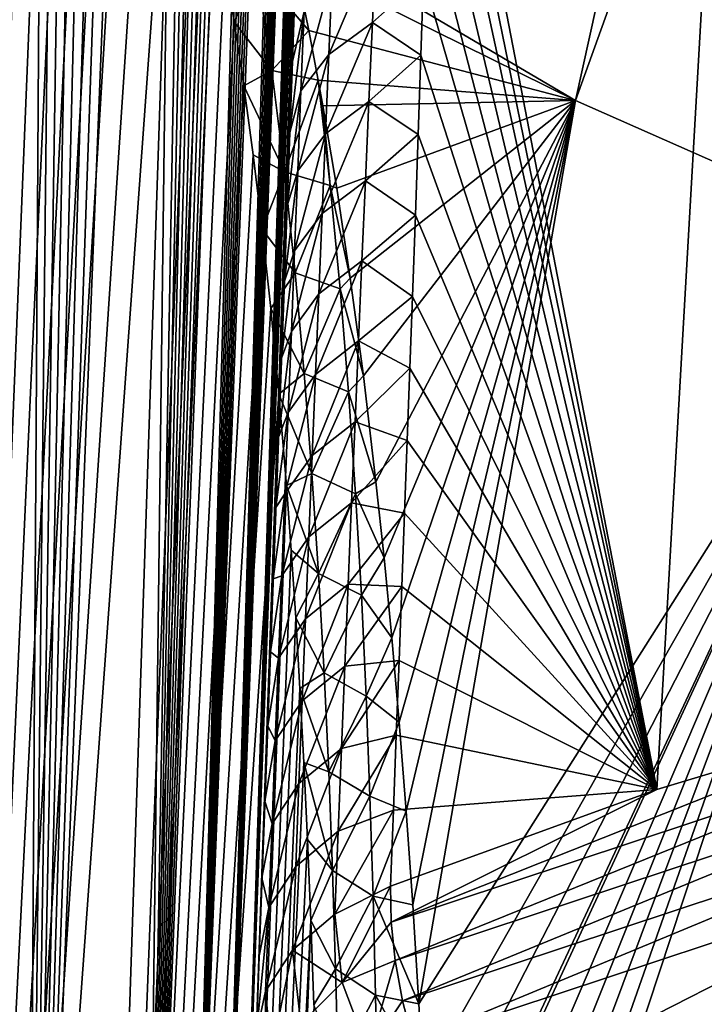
# Model space of a CAD drawing. Header units: metres. Extents: x -109 to 109, y -452 to 89.
# Tile 292 of 656: x -93.06 to -88.67, y -48.35 to -42.03. Entities that reach past the tile are written whole.
import ezdxf

# ---------------------------------------------------------------- set-up
doc = ezdxf.new("R2010")
doc.units = ezdxf.units.M
doc.layers.add('solid_K244270000C71_000', color=7, linetype='CONTINUOUS')

msp = doc.modelspace()

# ---------------------------------------------------------------- linework, layer by layer
at = {"layer": 'solid_K244270000C71_000'}
for points in [[(-93.016296, -54.149242, 52.726505), (-92.34124, -27.033058, 32.047913), (-92.470337, -27.049107, 31.720062)], [(-93.016296, -54.149242, 52.726505), (-92.209091, -27.053881, 32.431316), (-92.34124, -27.033058, 32.047913)], [(-93.016296, -54.149242, 52.726505), (-92.470337, -27.049107, 31.720062), (-92.596947, -27.095089, 31.437395)], [(-93.016296, -54.149242, 52.726505), (-92.074921, -27.120966, 32.879246), (-92.209091, -27.053881, 32.431316)], [(-93.016296, -54.149242, 52.726505), (-92.596947, -27.095089, 31.437395), (-92.722229, -27.166252, 31.190842)], [(-93.016296, -54.149242, 52.726505), (-91.940643, -27.244474, 33.399143), (-92.074921, -27.120966, 32.879246)], [(-93.016296, -54.149242, 52.726505), (-92.722229, -27.166252, 31.190842), (-92.847572, -27.260361, 30.973717)], [(-94.022644, -55.414265, 51.151218), (-92.847572, -27.260361, 30.973717), (-92.975075, -27.377211, 30.780127)], [(-94.022644, -55.414265, 51.151218), (-93.016296, -54.149242, 52.726505), (-92.847572, -27.260361, 30.973717)], [(-93.016296, -54.149242, 52.726505), (-92.255592, -52.589027, 54.250729), (-91.940643, -27.244474, 33.399143)], [(-92.255592, -52.589027, 54.250729), (-91.808617, -27.43486, 33.997486), (-91.940643, -27.244474, 33.399143)], [(-94.022644, -55.414265, 51.151218), (-92.975075, -27.377211, 30.780127), (-93.106697, -27.517937, 30.606272)], [(-92.255592, -52.589027, 54.250729), (-91.744164, -27.558313, 34.328033), (-91.808617, -27.43486, 33.997486)], [(-92.255592, -52.589027, 54.250729), (-91.68116, -27.703156, 34.681179), (-91.744164, -27.558313, 34.328033)], [(-92.255592, -52.589027, 54.250729), (-91.619843, -27.870539, 35.057732), (-91.68116, -27.703156, 34.681179)], [(-92.255592, -52.589027, 54.250729), (-91.560486, -28.061937, 35.458725), (-91.619843, -27.870539, 35.057732)], [(-92.255592, -52.589027, 54.250729), (-91.50341, -28.279846, 35.885788), (-91.560486, -28.061937, 35.458725)], [(-92.255592, -52.589027, 54.250729), (-91.448868, -28.525221, 36.339561), (-91.50341, -28.279846, 35.885788)], [(-92.255592, -52.589027, 54.250729), (-91.397202, -28.801134, 36.822067), (-91.448868, -28.525221, 36.339561)], [(-92.255592, -52.589027, 54.250729), (-91.348701, -29.10923, 37.334373), (-91.397202, -28.801134, 36.822067)], [(-92.255592, -52.589027, 54.250729), (-91.972298, -51.695972, 54.988464), (-91.348701, -29.10923, 37.334373)], [(-91.972298, -51.695972, 54.988464), (-91.318283, -29.333658, 37.693226), (-91.348701, -29.10923, 37.334373)], [(-91.972298, -51.695972, 54.988464), (-91.28949, -29.574102, 38.06641), (-91.318283, -29.333658, 37.693226)], [(-91.972298, -51.695972, 54.988464), (-91.262482, -29.832207, 38.454956), (-91.28949, -29.574102, 38.06641)], [(-91.972298, -51.695972, 54.988464), (-91.237274, -30.10738, 38.858494), (-91.262482, -29.832207, 38.454956)], [(-91.972298, -51.695972, 54.988464), (-91.214058, -30.402052, 39.278469), (-91.237274, -30.10738, 38.858494)], [(-91.972298, -51.695972, 54.988464), (-91.192871, -30.716169, 39.71487), (-91.214058, -30.402052, 39.278469)], [(-91.972298, -51.695972, 54.988464), (-91.173828, -31.05085, 40.168304), (-91.192871, -30.716169, 39.71487)], [(-91.972298, -51.695972, 54.988464), (-91.757278, -50.725655, 55.706074), (-91.173828, -31.05085, 40.168304)], [(-91.757278, -50.725655, 55.706074), (-91.157112, -31.408381, 40.640076), (-91.173828, -31.05085, 40.168304)], [(-91.757278, -50.725655, 55.706074), (-91.1427, -31.787931, 41.129711), (-91.157112, -31.408381, 40.640076)], [(-91.757278, -50.725655, 55.706074), (-91.133553, -32.089031, 41.509712), (-91.1427, -31.787931, 41.129711)], [(-91.757278, -50.725655, 55.706074), (-91.125877, -32.404896, 41.901028), (-91.133553, -32.089031, 41.509712)], [(-91.757278, -50.725655, 55.706074), (-91.119629, -32.734657, 42.303204), (-91.125877, -32.404896, 41.901028)], [(-91.757278, -50.725655, 55.706074), (-91.114937, -33.080162, 42.71714), (-91.119629, -32.734657, 42.303204)], [(-89.495613, -42.545258, 11.878278), (-91.339989, -41.459778, 13.406404), (-87.364227, -32.896179, 8.485634)], [(-89.495613, -42.545258, 11.878278), (-87.364227, -32.896179, 8.485634), (-86.218277, -33.441986, 7.706139)], [(-91.757278, -50.725655, 55.706074), (-91.111885, -33.442944, 43.143597), (-91.114937, -33.080162, 42.71714)], [(-91.757278, -50.725655, 55.706074), (-91.110397, -33.821564, 43.581886), (-91.111885, -33.442944, 43.143597)], [(-87.416069, -43.466724, 10.562288), (-89.495613, -42.545258, 11.878278), (-86.218277, -33.441986, 7.706139)], [(-91.757278, -50.725655, 55.706074), (-91.613785, -49.676086, 56.399841), (-91.110397, -33.821564, 43.581886)], [(-91.613785, -49.676086, 56.399841), (-91.110558, -34.21756, 44.0327), (-91.110397, -33.821564, 43.581886)], [(-91.613785, -49.676086, 56.399841), (-91.112518, -34.633293, 44.497105), (-91.110558, -34.21756, 44.0327)], [(-91.613785, -49.676086, 56.399841), (-91.115318, -34.979546, 44.878201), (-91.112518, -34.633293, 44.497105)], [(-91.613785, -49.676086, 56.399841), (-91.119217, -35.337719, 45.267681), (-91.115318, -34.979546, 44.878201)], [(-91.613785, -49.676086, 56.399841), (-91.124283, -35.709278, 45.666142), (-91.119217, -35.337719, 45.267681)], [(-91.613785, -49.676086, 56.399841), (-91.130585, -36.095707, 46.074177), (-91.124283, -35.709278, 45.666142)], [(-91.613785, -49.676086, 56.399841), (-91.138092, -36.49659, 46.491646), (-91.130585, -36.095707, 46.074177)], [(-91.613785, -49.676086, 56.399841), (-91.146729, -36.910999, 46.918159), (-91.138092, -36.49659, 46.491646)], [(-91.613785, -49.676086, 56.399841), (-91.156586, -37.340816, 47.354435), (-91.146729, -36.910999, 46.918159)], [(-91.613785, -49.676086, 56.399841), (-91.167747, -37.787937, 47.801182), (-91.156586, -37.340816, 47.354435)], [(-91.613785, -49.676086, 56.399841), (-91.545441, -48.544758, 57.065292), (-91.167747, -37.787937, 47.801182)], [(-91.545441, -48.544758, 57.065292), (-91.180206, -38.252754, 48.258617), (-91.167747, -37.787937, 47.801182)], [(-95.265472, -65.832397, 36.041077), (-93.111053, -38.168926, 15.396992), (-92.97963, -38.282879, 15.205198)], [(-94.02282, -67.019043, 34.577881), (-95.265472, -65.832397, 36.041077), (-92.97963, -38.282879, 15.205198)], [(-94.02282, -67.019043, 34.577881), (-92.97963, -38.282879, 15.205198), (-92.852493, -38.423332, 15.029336)], [(-91.545441, -48.544758, 57.065292), (-91.193825, -38.733379, 48.726078), (-91.180206, -38.252754, 48.258617)], [(-94.02282, -67.019043, 34.577881), (-92.852493, -38.423332, 15.029336), (-92.727409, -38.593445, 14.866537)], [(-94.02282, -67.019043, 34.577881), (-92.727409, -38.593445, 14.866537), (-92.602745, -38.798038, 14.715518)], [(-91.545441, -48.544758, 57.065292), (-91.206123, -39.147427, 49.123692), (-91.193825, -38.733379, 48.726078)], [(-94.02282, -67.019043, 34.577881), (-92.602745, -38.798038, 14.715518), (-92.47673, -39.044823, 14.575706)], [(-88.974251, -46.966766, 59.262619), (-88.514847, -38.917652, 52.655231), (-90.404175, -39.573875, 51.624851)], [(-88.974251, -46.966766, 59.262619), (-87.183487, -46.428024, 60.032021), (-88.514847, -38.917652, 52.655231)], [(-94.02282, -67.019043, 34.577881), (-92.47673, -39.044823, 14.575706), (-92.347977, -39.343903, 14.44793)], [(-91.545441, -48.544758, 57.065292), (-91.219337, -39.575153, 49.529034), (-91.206123, -39.147427, 49.123692)], [(-94.02282, -67.019043, 34.577881), (-92.347977, -39.343903, 14.44793), (-92.215927, -39.707863, 14.335439)], [(-91.545441, -48.544758, 57.065292), (-91.233513, -40.017853, 49.942471), (-91.219337, -39.575153, 49.529034)], [(-90.414368, -39.925777, 51.954735), (-88.974251, -46.966766, 59.262619), (-90.404175, -39.573875, 51.624851)], [(-94.02282, -67.019043, 34.577881), (-92.215927, -39.707863, 14.335439), (-92.081131, -40.149948, 14.243578)], [(-90.414368, -39.925777, 51.954735), (-90.425011, -40.284206, 52.287201), (-88.974251, -46.966766, 59.262619)], [(-91.545441, -48.544758, 57.065292), (-91.248535, -40.473927, 50.363483), (-91.233513, -40.017853, 49.942471)], [(-93.016342, -68.066788, 32.850212), (-94.02282, -67.019043, 34.577881), (-92.081131, -40.149948, 14.243578)], [(-93.016342, -68.066788, 32.850212), (-92.081131, -40.149948, 14.243578), (-91.946007, -40.680054, 14.180125)], [(-90.425011, -40.284206, 52.287201), (-90.439735, -40.767471, 52.729958), (-88.974251, -46.966766, 59.262619)], [(-91.545441, -48.544758, 57.065292), (-91.264359, -40.94281, 50.791912), (-91.248535, -40.473927, 50.363483)], [(-93.016342, -68.066788, 32.850212), (-91.946007, -40.680054, 14.180125), (-91.87915, -40.980446, 14.161263)], [(-90.439735, -40.767471, 52.729958), (-90.455124, -41.257915, 53.17297), (-88.974251, -46.966766, 59.262619)], [(-91.545441, -48.544758, 57.065292), (-91.281059, -41.426495, 51.228413), (-91.264359, -40.94281, 50.791912)], [(-93.016342, -68.066788, 32.850212), (-91.87915, -40.980446, 14.161263), (-91.813187, -41.306667, 14.1527)], [(-90.455124, -41.257915, 53.17297), (-90.471138, -41.753078, 53.613865), (-88.974251, -46.966766, 59.262619)], [(-93.016342, -68.066788, 32.850212), (-91.813187, -41.306667, 14.1527), (-91.748337, -41.659435, 14.15494)], [(-91.545441, -48.544758, 57.065292), (-91.29612, -41.854378, 51.609478), (-91.281059, -41.426495, 51.228413)], [(-91.297462, -41.65313, 13.395352), (-91.339989, -41.459778, 13.406404), (-89.495613, -42.545258, 11.878278)], [(-90.776062, -41.540493, 53.057587), (-91.056511, -41.744469, 52.724834), (-91.077782, -42.250828, 53.165695)], [(-90.776062, -41.540493, 53.057587), (-91.077782, -42.250828, 53.165695), (-90.79847, -42.04475, 53.497326)], [(-90.776062, -41.540493, 53.057587), (-90.79847, -42.04475, 53.497326), (-90.471138, -41.753078, 53.613865)], [(-93.016342, -68.066788, 32.850212), (-91.748337, -41.659435, 14.15494), (-91.684921, -42.040871, 14.169525)], [(-91.541397, -41.701618, 13.723501), (-91.684921, -42.040871, 14.169525), (-91.748337, -41.659435, 14.15494)], [(-91.445084, -42.353043, 13.754201), (-91.684921, -42.040871, 14.169525), (-91.541397, -41.701618, 13.723501)], [(-91.541397, -41.701618, 13.723501), (-91.297462, -41.65313, 13.395352), (-91.20668, -42.096214, 13.381754)], [(-91.445084, -42.353043, 13.754201), (-91.541397, -41.701618, 13.723501), (-91.20668, -42.096214, 13.381754)], [(-91.20668, -42.096214, 13.381754), (-91.297462, -41.65313, 13.395352), (-89.495613, -42.545258, 11.878278)], [(-91.257576, -42.48455, 52.784458), (-91.077782, -42.250828, 53.165695), (-91.056511, -41.744469, 52.724834)], [(-91.237633, -41.975601, 52.341526), (-91.257576, -42.48455, 52.784458), (-91.056511, -41.744469, 52.724834)], [(-90.79847, -42.04475, 53.497326), (-90.487907, -42.254787, 54.054157), (-90.471138, -41.753078, 53.613865)], [(-90.471138, -41.753078, 53.613865), (-90.487907, -42.254787, 54.054157), (-88.974251, -46.966766, 59.262619)], [(-91.545441, -48.544758, 57.065292), (-91.31189, -42.295856, 51.997364), (-91.29612, -41.854378, 51.609478)], [(-91.237633, -41.975601, 52.341526), (-91.29612, -41.854378, 51.609478), (-91.31189, -42.295856, 51.997364)], [(-91.237633, -41.975601, 52.341526), (-91.31189, -42.295856, 51.997364), (-91.328392, -42.751904, 52.392921)], [(-91.237633, -41.975601, 52.341526), (-91.328392, -42.751904, 52.392921), (-91.257576, -42.48455, 52.784458)], [(-93.016342, -68.066788, 32.850212), (-91.684921, -42.040871, 14.169525), (-91.623199, -42.452126, 14.197317)], [(-91.445084, -42.353043, 13.754201), (-91.623199, -42.452126, 14.197317), (-91.684921, -42.040871, 14.169525)], [(-90.79847, -42.04475, 53.497326), (-91.077782, -42.250828, 53.165695), (-91.099159, -42.759998, 53.603291)], [(-90.79847, -42.04475, 53.497326), (-91.099159, -42.759998, 53.603291), (-90.820892, -42.551807, 53.933769)], [(-90.79847, -42.04475, 53.497326), (-90.820892, -42.551807, 53.933769), (-90.487907, -42.254787, 54.054157)], [(-91.445084, -42.353043, 13.754201), (-91.20668, -42.096214, 13.381754), (-91.146011, -42.416458, 13.380866)], [(-91.146011, -42.416458, 13.380866), (-91.20668, -42.096214, 13.381754), (-89.495613, -42.545258, 11.878278)], [(-91.277733, -42.996346, 53.224136), (-91.099159, -42.759998, 53.603291), (-91.077782, -42.250828, 53.165695)], [(-91.257576, -42.48455, 52.784458), (-91.277733, -42.996346, 53.224136), (-91.077782, -42.250828, 53.165695)], [(-90.820892, -42.551807, 53.933769), (-90.505386, -42.764557, 54.495117), (-90.487907, -42.254787, 54.054157)], [(-90.487907, -42.254787, 54.054157), (-90.505386, -42.764557, 54.495117), (-88.974251, -46.966766, 59.262619)], [(-91.545441, -48.544758, 57.065292), (-91.328392, -42.751904, 52.392921), (-91.31189, -42.295856, 51.997364)], [(-91.363823, -43.003223, 13.812722), (-91.623199, -42.452126, 14.197317), (-91.445084, -42.353043, 13.754201)], [(-91.363823, -43.003223, 13.812722), (-91.445084, -42.353043, 13.754201), (-91.146011, -42.416458, 13.380866)], [(-93.016342, -68.066788, 32.850212), (-91.623199, -42.452126, 14.197317), (-91.563461, -42.89465, 14.239425)], [(-91.363823, -43.003223, 13.812722), (-91.563461, -42.89465, 14.239425), (-91.623199, -42.452126, 14.197317)], [(-91.363823, -43.003223, 13.812722), (-91.146011, -42.416458, 13.380866), (-91.068886, -43.090824, 13.440125)], [(-91.116676, -42.580559, 13.383361), (-91.146011, -42.416458, 13.380866), (-89.495613, -42.545258, 11.878278)], [(-91.068886, -43.090824, 13.440125), (-91.146011, -42.416458, 13.380866), (-91.116676, -42.580559, 13.383361)], [(-91.257576, -42.48455, 52.784458), (-91.328392, -42.751904, 52.392921), (-91.345573, -43.221905, 52.796844)], [(-91.257576, -42.48455, 52.784458), (-91.345573, -43.221905, 52.796844), (-91.277733, -42.996346, 53.224136)], [(-90.820892, -42.551807, 53.933769), (-91.099159, -42.759998, 53.603291), (-91.120605, -43.271935, 54.037632)], [(-90.820892, -42.551807, 53.933769), (-91.120605, -43.271935, 54.037632), (-90.843292, -43.061623, 54.366924)], [(-91.027718, -43.108807, 13.401958), (-91.116676, -42.580559, 13.383361), (-89.495613, -42.545258, 11.878278)], [(-91.068886, -43.090824, 13.440125), (-91.116676, -42.580559, 13.383361), (-91.027718, -43.108807, 13.401958)], [(-90.941071, -43.685318, 13.440786), (-91.027718, -43.108807, 13.401958), (-89.495613, -42.545258, 11.878278)], [(-90.856857, -44.312366, 13.501658), (-90.941071, -43.685318, 13.440786), (-89.495613, -42.545258, 11.878278)], [(-90.775871, -44.993748, 13.587512), (-90.856857, -44.312366, 13.501658), (-89.495613, -42.545258, 11.878278)], [(-90.820892, -42.551807, 53.933769), (-90.843292, -43.061623, 54.366924), (-90.505386, -42.764557, 54.495117)], [(-90.724319, -45.480591, 13.660517), (-90.775871, -44.993748, 13.587512), (-89.495613, -42.545258, 11.878278)], [(-90.674553, -45.99398, 13.746657), (-90.724319, -45.480591, 13.660517), (-89.495613, -42.545258, 11.878278)], [(-90.627014, -46.535545, 13.847271), (-90.674553, -45.99398, 13.746657), (-89.495613, -42.545258, 11.878278)], [(-90.58226, -47.107128, 13.963902), (-90.627014, -46.535545, 13.847271), (-89.495613, -42.545258, 11.878278)], [(-90.539803, -47.708488, 14.096663), (-90.58226, -47.107128, 13.963902), (-89.495613, -42.545258, 11.878278)], [(-90.500847, -48.343018, 14.248221), (-90.539803, -47.708488, 14.096663), (-89.495613, -42.545258, 11.878278)], [(-90.500847, -48.343018, 14.248221), (-89.495613, -42.545258, 11.878278), (-87.416069, -43.466724, 10.562288)], [(-91.545441, -48.544758, 57.065292), (-91.345573, -43.221905, 52.796844), (-91.328392, -42.751904, 52.392921)], [(-91.298065, -43.510944, 53.660564), (-91.120605, -43.271935, 54.037632), (-91.099159, -42.759998, 53.603291)], [(-91.277733, -42.996346, 53.224136), (-91.298065, -43.510944, 53.660564), (-91.099159, -42.759998, 53.603291)], [(-90.843292, -43.061623, 54.366924), (-90.52346, -43.281212, 54.935669), (-90.505386, -42.764557, 54.495117)], [(-90.505386, -42.764557, 54.495117), (-90.52346, -43.281212, 54.935669), (-88.974251, -46.966766, 59.262619)], [(-93.016342, -68.066788, 32.850212), (-91.563461, -42.89465, 14.239425), (-91.506027, -43.370846, 14.297595)], [(-91.363823, -43.003223, 13.812722), (-91.506027, -43.370846, 14.297595), (-91.563461, -42.89465, 14.239425)], [(-91.294937, -43.651405, 13.894287), (-91.506027, -43.370846, 14.297595), (-91.363823, -43.003223, 13.812722)], [(-91.294937, -43.651405, 13.894287), (-91.363823, -43.003223, 13.812722), (-91.068886, -43.090824, 13.440125)], [(-91.277733, -42.996346, 53.224136), (-91.345573, -43.221905, 52.796844), (-91.363396, -43.704906, 53.207691)], [(-91.277733, -42.996346, 53.224136), (-91.363396, -43.704906, 53.207691), (-91.298065, -43.510944, 53.660564)], [(-91.294937, -43.651405, 13.894287), (-91.068886, -43.090824, 13.440125), (-91.005043, -43.75507, 13.52218)], [(-90.843292, -43.061623, 54.366924), (-91.120605, -43.271935, 54.037632), (-91.14209, -43.786598, 54.468727)], [(-90.843292, -43.061623, 54.366924), (-91.14209, -43.786598, 54.468727), (-90.865646, -43.574154, 54.79681)], [(-91.068886, -43.090824, 13.440125), (-91.027718, -43.108807, 13.401958), (-90.941071, -43.685318, 13.440786)], [(-91.005043, -43.75507, 13.52218), (-91.068886, -43.090824, 13.440125), (-90.941071, -43.685318, 13.440786)], [(-90.843292, -43.061623, 54.366924), (-90.865646, -43.574154, 54.79681), (-90.52346, -43.281212, 54.935669)], [(-91.545441, -48.544758, 57.065292), (-91.363396, -43.704906, 53.207691), (-91.345573, -43.221905, 52.796844)], [(-91.318535, -44.028301, 54.093754), (-91.14209, -43.786598, 54.468727), (-91.120605, -43.271935, 54.037632)], [(-91.298065, -43.510944, 53.660564), (-91.318535, -44.028301, 54.093754), (-91.120605, -43.271935, 54.037632)], [(-90.865646, -43.574154, 54.79681), (-90.542015, -43.803558, 55.374756), (-90.52346, -43.281212, 54.935669)], [(-90.52346, -43.281212, 54.935669), (-90.542015, -43.803558, 55.374756), (-88.974251, -46.966766, 59.262619)], [(-93.016342, -68.066788, 32.850212), (-91.506027, -43.370846, 14.297595), (-91.451141, -43.881653, 14.372499)], [(-91.294937, -43.651405, 13.894287), (-91.451141, -43.881653, 14.372499), (-91.506027, -43.370846, 14.297595)], [(-90.473381, -48.839916, 14.373973), (-90.500847, -48.343018, 14.248221), (-87.416069, -43.466724, 10.562288)], [(-90.447823, -49.356255, 14.511208), (-90.473381, -48.839916, 14.373973), (-87.416069, -43.466724, 10.562288)], [(-90.424706, -49.89378, 14.661293), (-90.447823, -49.356255, 14.511208), (-87.416069, -43.466724, 10.562288)], [(-90.421951, -49.962147, 14.680847), (-90.424706, -49.89378, 14.661293), (-87.416069, -43.466724, 10.562288)], [(-90.403336, -50.451096, 14.823588), (-90.421951, -49.962147, 14.680847), (-87.416069, -43.466724, 10.562288)], [(-90.387878, -50.907249, 14.96147), (-90.403336, -50.451096, 14.823588), (-87.416069, -43.466724, 10.562288)], [(-90.374084, -51.377991, 15.108671), (-90.387878, -50.907249, 14.96147), (-87.416069, -43.466724, 10.562288)], [(-90.361992, -51.863602, 15.265554), (-90.374084, -51.377991, 15.108671), (-87.416069, -43.466724, 10.562288)], [(-90.351044, -52.362827, 15.431498), (-90.361992, -51.863602, 15.265554), (-87.416069, -43.466724, 10.562288)], [(-87.621147, -53.464233, 13.92085), (-90.351044, -52.362827, 15.431498), (-87.416069, -43.466724, 10.562288)], [(-91.298065, -43.510944, 53.660564), (-91.363396, -43.704906, 53.207691), (-91.38179, -44.199966, 53.623913)], [(-91.298065, -43.510944, 53.660564), (-91.38179, -44.199966, 53.623913), (-91.318535, -44.028301, 54.093754)], [(-90.865646, -43.574154, 54.79681), (-91.14209, -43.786598, 54.468727), (-91.163567, -44.303944, 54.896591)], [(-90.865646, -43.574154, 54.79681), (-91.163567, -44.303944, 54.896591), (-90.887909, -44.089367, 55.223434)], [(-90.865646, -43.574154, 54.79681), (-90.887909, -44.089367, 55.223434), (-90.542015, -43.803558, 55.374756)], [(-91.236427, -44.297234, 13.995394), (-91.451141, -43.881653, 14.372499), (-91.294937, -43.651405, 13.894287)], [(-91.236427, -44.297234, 13.995394), (-91.294937, -43.651405, 13.894287), (-91.005043, -43.75507, 13.52218)], [(-91.545441, -48.544758, 57.065292), (-91.38179, -44.199966, 53.623913), (-91.363396, -43.704906, 53.207691)], [(-91.005043, -43.75507, 13.52218), (-90.941071, -43.685318, 13.440786), (-90.856857, -44.312366, 13.501658)], [(-91.339111, -44.548374, 54.523708), (-91.163567, -44.303944, 54.896591), (-91.14209, -43.786598, 54.468727)], [(-91.318535, -44.028301, 54.093754), (-91.339111, -44.548374, 54.523708), (-91.14209, -43.786598, 54.468727)], [(-91.236427, -44.297234, 13.995394), (-91.005043, -43.75507, 13.52218), (-90.951614, -44.414551, 13.623676)], [(-90.951614, -44.414551, 13.623676), (-91.005043, -43.75507, 13.52218), (-90.856857, -44.312366, 13.501658)], [(-90.887909, -44.089367, 55.223434), (-90.558578, -44.264332, 55.756943), (-90.542015, -43.803558, 55.374756)], [(-90.542015, -43.803558, 55.374756), (-90.558578, -44.264332, 55.756943), (-88.974251, -46.966766, 59.262619)], [(-93.016342, -68.066788, 32.850212), (-91.451141, -43.881653, 14.372499), (-91.399155, -44.430008, 14.466316)], [(-91.236427, -44.297234, 13.995394), (-91.399155, -44.430008, 14.466316), (-91.451141, -43.881653, 14.372499)], [(-91.318535, -44.028301, 54.093754), (-91.38179, -44.199966, 53.623913), (-91.400719, -44.706146, 54.043972)], [(-91.318535, -44.028301, 54.093754), (-91.400719, -44.706146, 54.043972), (-91.339111, -44.548374, 54.523708)], [(-90.887909, -44.089367, 55.223434), (-91.163567, -44.303944, 54.896591), (-91.185013, -44.823933, 55.321236)], [(-90.887909, -44.089367, 55.223434), (-91.185013, -44.823933, 55.321236), (-90.910049, -44.607216, 55.646812)], [(-90.887909, -44.089367, 55.223434), (-90.910049, -44.607216, 55.646812), (-90.558578, -44.264332, 55.756943)], [(-91.545441, -48.544758, 57.065292), (-91.400719, -44.706146, 54.043972), (-91.38179, -44.199966, 53.623913)], [(-90.910049, -44.607216, 55.646812), (-90.575386, -44.727814, 56.13662), (-90.558578, -44.264332, 55.756943)], [(-90.558578, -44.264332, 55.756943), (-90.575386, -44.727814, 56.13662), (-88.974251, -46.966766, 59.262619)], [(-91.186729, -44.940533, 14.113353), (-91.399155, -44.430008, 14.466316), (-91.236427, -44.297234, 13.995394)], [(-91.359749, -45.071117, 54.950436), (-91.185013, -44.823933, 55.321236), (-91.163567, -44.303944, 54.896591)], [(-91.339111, -44.548374, 54.523708), (-91.359749, -45.071117, 54.950436), (-91.163567, -44.303944, 54.896591)], [(-91.186729, -44.940533, 14.113353), (-91.236427, -44.297234, 13.995394), (-90.951614, -44.414551, 13.623676)], [(-90.951614, -44.414551, 13.623676), (-90.856857, -44.312366, 13.501658), (-90.775871, -44.993748, 13.587512)], [(-91.186729, -44.940533, 14.113353), (-90.951614, -44.414551, 13.623676), (-90.906998, -45.069595, 13.741961)], [(-90.906998, -45.069595, 13.741961), (-90.951614, -44.414551, 13.623676), (-90.775871, -44.993748, 13.587512)], [(-92.255585, -68.96553, 30.862652), (-93.016342, -68.066788, 32.850212), (-91.399155, -44.430008, 14.466316)], [(-92.255585, -68.96553, 30.862652), (-91.399155, -44.430008, 14.466316), (-91.350349, -45.017479, 14.580241)], [(-91.186729, -44.940533, 14.113353), (-91.350349, -45.017479, 14.580241), (-91.399155, -44.430008, 14.466316)], [(-91.339111, -44.548374, 54.523708), (-91.400719, -44.706146, 54.043972), (-91.417671, -45.15744, 54.413452)], [(-91.339111, -44.548374, 54.523708), (-91.417671, -45.15744, 54.413452), (-91.359749, -45.071117, 54.950436)], [(-90.910049, -44.607216, 55.646812), (-91.185013, -44.823933, 55.321236), (-91.206398, -45.346539, 55.742657)], [(-90.910049, -44.607216, 55.646812), (-91.206398, -45.346539, 55.742657), (-90.932053, -45.127678, 56.066952)], [(-90.910049, -44.607216, 55.646812), (-90.932053, -45.127678, 56.066952), (-90.575386, -44.727814, 56.13662)], [(-91.545441, -48.544758, 57.065292), (-91.417671, -45.15744, 54.413452), (-91.400719, -44.706146, 54.043972)], [(-90.932053, -45.127678, 56.066952), (-90.592514, -45.194763, 56.514359), (-90.575386, -44.727814, 56.13662)], [(-90.575386, -44.727814, 56.13662), (-90.592514, -45.194763, 56.514359), (-88.974251, -46.966766, 59.262619)], [(-91.380432, -45.596497, 55.373943), (-91.206398, -45.346539, 55.742657), (-91.185013, -44.823933, 55.321236)], [(-91.359749, -45.071117, 54.950436), (-91.380432, -45.596497, 55.373943), (-91.185013, -44.823933, 55.321236)], [(-91.144623, -45.581226, 14.246067), (-91.350349, -45.017479, 14.580241), (-91.186729, -44.940533, 14.113353)], [(-91.144623, -45.581226, 14.246067), (-91.186729, -44.940533, 14.113353), (-90.906998, -45.069595, 13.741961)], [(-92.255585, -68.96553, 30.862652), (-91.350349, -45.017479, 14.580241), (-91.319733, -45.43195, 14.668196)], [(-91.144623, -45.581226, 14.246067), (-91.319733, -45.43195, 14.668196), (-91.350349, -45.017479, 14.580241)], [(-90.906998, -45.069595, 13.741961), (-90.775871, -44.993748, 13.587512), (-90.724319, -45.480591, 13.660517)], [(-91.359749, -45.071117, 54.950436), (-91.417671, -45.15744, 54.413452), (-91.434944, -45.616264, 54.78426)], [(-91.359749, -45.071117, 54.950436), (-91.434944, -45.616264, 54.78426), (-91.380432, -45.596497, 55.373943)], [(-91.144623, -45.581226, 14.246067), (-90.906998, -45.069595, 13.741961), (-90.869881, -45.720509, 13.874899)], [(-90.869881, -45.720509, 13.874899), (-90.906998, -45.069595, 13.741961), (-90.724319, -45.480591, 13.660517)], [(-91.545441, -48.544758, 57.065292), (-91.434944, -45.616264, 54.78426), (-91.417671, -45.15744, 54.413452)], [(-90.932053, -45.127678, 56.066952), (-91.206398, -45.346539, 55.742657), (-91.227715, -45.871723, 56.160858)], [(-90.932053, -45.127678, 56.066952), (-91.227715, -45.871723, 56.160858), (-90.953896, -45.650726, 56.483845)], [(-90.932053, -45.127678, 56.066952), (-90.953896, -45.650726, 56.483845), (-90.592514, -45.194763, 56.514359)], [(-90.953896, -45.650726, 56.483845), (-90.609978, -45.665531, 56.8904), (-90.592514, -45.194763, 56.514359)], [(-90.592514, -45.194763, 56.514359), (-90.609978, -45.665531, 56.8904), (-88.974251, -46.966766, 59.262619)], [(-91.401138, -46.124481, 55.79422), (-91.227715, -45.871723, 56.160858), (-91.206398, -45.346539, 55.742657)], [(-91.380432, -45.596497, 55.373943), (-91.401138, -46.124481, 55.79422), (-91.206398, -45.346539, 55.742657)], [(-92.255585, -68.96553, 30.862652), (-91.319733, -45.43195, 14.668196), (-91.290764, -45.86541, 14.766333)], [(-91.144623, -45.581226, 14.246067), (-91.290764, -45.86541, 14.766333), (-91.319733, -45.43195, 14.668196)], [(-90.869881, -45.720509, 13.874899), (-90.724319, -45.480591, 13.660517), (-90.674553, -45.99398, 13.746657)], [(-91.545441, -48.544758, 57.065292), (-91.45256, -46.083405, 55.157665), (-91.434944, -45.616264, 54.78426)], [(-91.380432, -45.596497, 55.373943), (-91.434944, -45.616264, 54.78426), (-91.45256, -46.083405, 55.157665)], [(-91.380432, -45.596497, 55.373943), (-91.45256, -46.083405, 55.157665), (-91.401138, -46.124481, 55.79422)], [(-91.109108, -46.219299, 14.39186), (-91.290764, -45.86541, 14.766333), (-91.144623, -45.581226, 14.246067)], [(-91.109108, -46.219299, 14.39186), (-91.144623, -45.581226, 14.246067), (-90.869881, -45.720509, 13.874899)], [(-90.953896, -45.650726, 56.483845), (-91.227715, -45.871723, 56.160858), (-91.248932, -46.399467, 56.575836)], [(-90.953896, -45.650726, 56.483845), (-91.248932, -46.399467, 56.575836), (-90.975563, -46.176331, 56.897499)], [(-90.953896, -45.650726, 56.483845), (-90.975563, -46.176331, 56.897499), (-90.609978, -45.665531, 56.8904)], [(-90.975563, -46.176331, 56.897499), (-90.627762, -46.140125, 57.264709), (-90.609978, -45.665531, 56.8904)], [(-90.609978, -45.665531, 56.8904), (-90.627762, -46.140125, 57.264709), (-88.974251, -46.966766, 59.262619)], [(-91.109108, -46.219299, 14.39186), (-90.869881, -45.720509, 13.874899), (-90.839256, -46.367558, 14.020849)], [(-90.839256, -46.367558, 14.020849), (-90.869881, -45.720509, 13.874899), (-90.674553, -45.99398, 13.746657)], [(-92.255585, -68.96553, 30.862652), (-91.290764, -45.86541, 14.766333), (-91.263596, -46.319374, 14.875845)], [(-91.421844, -46.655048, 56.211269), (-91.248932, -46.399467, 56.575836), (-91.227715, -45.871723, 56.160858)], [(-91.401138, -46.124481, 55.79422), (-91.421844, -46.655048, 56.211269), (-91.227715, -45.871723, 56.160858)], [(-91.109108, -46.219299, 14.39186), (-91.263596, -46.319374, 14.875845), (-91.290764, -45.86541, 14.766333)], [(-90.839256, -46.367558, 14.020849), (-90.674553, -45.99398, 13.746657), (-90.627014, -46.535545, 13.847271)], [(-91.545441, -48.544758, 57.065292), (-91.470512, -46.558922, 55.533779), (-91.45256, -46.083405, 55.157665)], [(-91.401138, -46.124481, 55.79422), (-91.45256, -46.083405, 55.157665), (-91.470512, -46.558922, 55.533779)], [(-91.401138, -46.124481, 55.79422), (-91.470512, -46.558922, 55.533779), (-91.421844, -46.655048, 56.211269)], [(-90.975563, -46.176331, 56.897499), (-91.248932, -46.399467, 56.575836), (-91.270035, -46.929745, 56.987595)], [(-90.975563, -46.176331, 56.897499), (-91.270035, -46.929745, 56.987595), (-90.997025, -46.704468, 57.307915)], [(-90.997025, -46.704468, 57.307915), (-90.645882, -46.618549, 57.63726), (-90.627762, -46.140125, 57.264709)], [(-90.975563, -46.176331, 56.897499), (-90.997025, -46.704468, 57.307915), (-90.627762, -46.140125, 57.264709)], [(-90.627762, -46.140125, 57.264709), (-90.645882, -46.618549, 57.63726), (-88.974251, -46.966766, 59.262619)], [(-91.079384, -46.854771, 14.549417), (-91.263596, -46.319374, 14.875845), (-91.109108, -46.219299, 14.39186)], [(-91.079384, -46.854771, 14.549417), (-91.109108, -46.219299, 14.39186), (-90.839256, -46.367558, 14.020849)], [(-92.255585, -68.96553, 30.862652), (-91.263596, -46.319374, 14.875845), (-91.238228, -46.793304, 14.996304)], [(-91.079384, -46.854771, 14.549417), (-91.238228, -46.793304, 14.996304), (-91.263596, -46.319374, 14.875845)], [(-91.079384, -46.854771, 14.549417), (-90.839256, -46.367558, 14.020849), (-90.814293, -47.010971, 14.178488)], [(-90.814293, -47.010971, 14.178488), (-90.839256, -46.367558, 14.020849), (-90.627014, -46.535545, 13.847271)], [(-91.442543, -47.18816, 56.625084), (-91.270035, -46.929745, 56.987595), (-91.248932, -46.399467, 56.575836)], [(-91.421844, -46.655048, 56.211269), (-91.442543, -47.18816, 56.625084), (-91.248932, -46.399467, 56.575836)], [(-90.678429, -47.818336, 58.533226), (-87.183487, -46.428024, 60.032021), (-88.974251, -46.966766, 59.262619)], [(-90.678429, -47.818336, 58.533226), (-87.181747, -46.660385, 60.186932), (-87.183487, -46.428024, 60.032021)], [(-91.545441, -48.544758, 57.065292), (-91.488785, -47.042812, 55.912598), (-91.470512, -46.558922, 55.533779)], [(-91.421844, -46.655048, 56.211269), (-91.470512, -46.558922, 55.533779), (-91.488785, -47.042812, 55.912598)], [(-90.814293, -47.010971, 14.178488), (-90.627014, -46.535545, 13.847271), (-90.58226, -47.107128, 13.963902)], [(-91.01828, -47.235111, 57.715092), (-90.664322, -47.100815, 58.008015), (-90.645882, -46.618549, 57.63726)], [(-90.997025, -46.704468, 57.307915), (-91.01828, -47.235111, 57.715092), (-90.645882, -46.618549, 57.63726)], [(-90.645882, -46.618549, 57.63726), (-90.664322, -47.100815, 58.008015), (-88.974251, -46.966766, 59.262619)], [(-91.421844, -46.655048, 56.211269), (-91.488785, -47.042812, 55.912598), (-91.442543, -47.18816, 56.625084)], [(-90.678429, -47.818336, 58.533226), (-90.652634, -48.065575, 58.660778), (-87.181747, -46.660385, 60.186932)], [(-90.652634, -48.065575, 58.660778), (-87.162315, -46.909748, 60.311485), (-87.181747, -46.660385, 60.186932)], [(-90.997025, -46.704468, 57.307915), (-91.270035, -46.929745, 56.987595), (-91.291008, -47.462517, 57.396126)], [(-90.997025, -46.704468, 57.307915), (-91.291008, -47.462517, 57.396126), (-91.01828, -47.235111, 57.715092)], [(-92.255585, -68.96553, 30.862652), (-91.238228, -46.793304, 14.996304), (-91.214867, -47.289387, 15.129493)], [(-91.054749, -47.487671, 14.717586), (-91.214867, -47.289387, 15.129493), (-91.238228, -46.793304, 14.996304)], [(-91.054749, -47.487671, 14.717586), (-91.238228, -46.793304, 14.996304), (-91.079384, -46.854771, 14.549417)], [(-91.054749, -47.487671, 14.717586), (-91.079384, -46.854771, 14.549417), (-90.814293, -47.010971, 14.178488)], [(-91.463203, -47.723793, 57.035667), (-91.291008, -47.462517, 57.396126), (-91.270035, -46.929745, 56.987595)], [(-91.442543, -47.18816, 56.625084), (-91.463203, -47.723793, 57.035667), (-91.270035, -46.929745, 56.987595)], [(-90.652634, -48.065575, 58.660778), (-90.605225, -48.323502, 58.75761), (-87.162315, -46.909748, 60.311485)], [(-90.605225, -48.323502, 58.75761), (-87.12661, -47.171532, 60.402779), (-87.162315, -46.909748, 60.311485)], [(-90.664322, -47.100815, 58.008015), (-90.683067, -47.586922, 58.376942), (-88.974251, -46.966766, 59.262619)], [(-90.678429, -47.818336, 58.533226), (-88.974251, -46.966766, 59.262619), (-90.683067, -47.586922, 58.376942)], [(-91.545441, -48.544758, 57.065292), (-91.50737, -47.535084, 56.294125), (-91.488785, -47.042812, 55.912598)], [(-91.442543, -47.18816, 56.625084), (-91.488785, -47.042812, 55.912598), (-91.50737, -47.535084, 56.294125)], [(-91.054749, -47.487671, 14.717586), (-90.814293, -47.010971, 14.178488), (-90.794304, -47.650959, 14.346685)], [(-90.794304, -47.650959, 14.346685), (-90.814293, -47.010971, 14.178488), (-90.58226, -47.107128, 13.963902)], [(-91.039291, -47.768238, 58.119026), (-90.683067, -47.586922, 58.376942), (-90.664322, -47.100815, 58.008015)], [(-91.01828, -47.235111, 57.715092), (-91.039291, -47.768238, 58.119026), (-90.664322, -47.100815, 58.008015)], [(-90.794304, -47.650959, 14.346685), (-90.58226, -47.107128, 13.963902), (-90.539803, -47.708488, 14.096663)], [(-91.442543, -47.18816, 56.625084), (-91.50737, -47.535084, 56.294125), (-91.463203, -47.723793, 57.035667)], [(-90.605225, -48.323502, 58.75761), (-90.537125, -48.586937, 58.821758), (-87.12661, -47.171532, 60.402779)], [(-90.537125, -48.586937, 58.821758), (-87.075294, -47.440533, 60.458988), (-87.12661, -47.171532, 60.402779)], [(-91.01828, -47.235111, 57.715092), (-91.291008, -47.462517, 57.396126), (-91.311829, -47.997768, 57.801434)], [(-91.01828, -47.235111, 57.715092), (-91.311829, -47.997768, 57.801434), (-91.039291, -47.768238, 58.119026)], [(-92.255585, -68.96553, 30.862652), (-91.214867, -47.289387, 15.129493), (-91.193542, -47.807587, 15.275365)], [(-91.054749, -47.487671, 14.717586), (-91.193542, -47.807587, 15.275365), (-91.214867, -47.289387, 15.129493)], [(-90.537125, -48.586937, 58.821758), (-90.344612, -49.109653, 58.847637), (-87.075294, -47.440533, 60.458988)], [(-90.344612, -49.109653, 58.847637), (-86.930275, -47.978977, 60.46241), (-87.075294, -47.440533, 60.458988)], [(-91.48381, -48.261913, 57.443005), (-91.311829, -47.997768, 57.801434), (-91.291008, -47.462517, 57.396126)], [(-91.463203, -47.723793, 57.035667), (-91.48381, -48.261913, 57.443005), (-91.291008, -47.462517, 57.396126)], [(-91.034676, -48.118046, 14.895506), (-91.193542, -47.807587, 15.275365), (-91.054749, -47.487671, 14.717586)], [(-91.034676, -48.118046, 14.895506), (-91.054749, -47.487671, 14.717586), (-90.794304, -47.650959, 14.346685)], [(-91.545441, -48.544758, 57.065292), (-91.526253, -48.035732, 56.678356), (-91.50737, -47.535084, 56.294125)], [(-91.463203, -47.723793, 57.035667), (-91.50737, -47.535084, 56.294125), (-91.526253, -48.035732, 56.678356)], [(-90.992249, -48.205067, 58.407066), (-90.683067, -47.586922, 58.376942), (-91.039291, -47.768238, 58.119026)], [(-90.992249, -48.205067, 58.407066), (-90.678429, -47.818336, 58.533226), (-90.683067, -47.586922, 58.376942)], [(-91.034676, -48.118046, 14.895506), (-90.794304, -47.650959, 14.346685), (-90.778725, -48.287689, 14.524588)], [(-90.794304, -47.650959, 14.346685), (-90.539803, -47.708488, 14.096663), (-90.500847, -48.343018, 14.248221)], [(-90.778725, -48.287689, 14.524588), (-90.794304, -47.650959, 14.346685), (-90.500847, -48.343018, 14.248221)], [(-91.463203, -47.723793, 57.035667), (-91.526253, -48.035732, 56.678356), (-91.545441, -48.544758, 57.065292)], [(-91.463203, -47.723793, 57.035667), (-91.545441, -48.544758, 57.065292), (-91.48381, -48.261913, 57.443005)], [(-91.97229, -69.353325, 29.771126), (-92.255585, -68.96553, 30.862652), (-91.193542, -47.807587, 15.275365)], [(-91.97229, -69.353325, 29.771126), (-91.193542, -47.807587, 15.275365), (-91.174385, -48.348862, 15.434763)], [(-90.992249, -48.205067, 58.407066), (-91.039291, -47.768238, 58.119026), (-91.311829, -47.997768, 57.801434)], [(-91.034676, -48.118046, 14.895506), (-91.174385, -48.348862, 15.434763), (-91.193542, -47.807587, 15.275365)], [(-90.992249, -48.205067, 58.407066), (-90.652634, -48.065575, 58.660778), (-90.678429, -47.818336, 58.533226)], [(-91.44651, -48.65659, 57.70668), (-91.311829, -47.997768, 57.801434), (-91.48381, -48.261913, 57.443005)], [(-91.257416, -48.471222, 58.111374), (-91.311829, -47.997768, 57.801434), (-91.44651, -48.65659, 57.70668)], [(-90.992249, -48.205067, 58.407066), (-91.311829, -47.997768, 57.801434), (-91.257416, -48.471222, 58.111374)], [(-90.344612, -49.109653, 58.847637), (-90.172523, -49.453342, 58.784241), (-86.930275, -47.978977, 60.46241)], [(-90.172523, -49.453342, 58.784241), (-86.801506, -48.334568, 60.379669), (-86.930275, -47.978977, 60.46241)], [(-90.823273, -48.653145, 58.623112), (-90.652634, -48.065575, 58.660778), (-90.992249, -48.205067, 58.407066)], [(-90.823273, -48.653145, 58.623112), (-90.605225, -48.323502, 58.75761), (-90.652634, -48.065575, 58.660778)], [(-91.018654, -48.745945, 15.082371), (-91.174385, -48.348862, 15.434763), (-91.034676, -48.118046, 14.895506)], [(-91.018654, -48.745945, 15.082371), (-91.034676, -48.118046, 14.895506), (-90.778725, -48.287689, 14.524588)], [(-90.823273, -48.653145, 58.623112), (-90.992249, -48.205067, 58.407066), (-91.257416, -48.471222, 58.111374)], [(-91.488731, -48.816887, 57.512108), (-91.48381, -48.261913, 57.443005), (-91.545441, -48.544758, 57.065292)], [(-91.488731, -48.816887, 57.512108), (-91.44651, -48.65659, 57.70668), (-91.48381, -48.261913, 57.443005)], [(-91.018654, -48.745945, 15.082371), (-90.778725, -48.287689, 14.524588), (-90.767059, -48.921326, 14.71139)], [(-90.823273, -48.653145, 58.623112), (-90.537125, -48.586937, 58.821758), (-90.605225, -48.323502, 58.75761)], [(-90.778725, -48.287689, 14.524588), (-90.500847, -48.343018, 14.248221), (-90.473381, -48.839916, 14.373973)], [(-90.767059, -48.921326, 14.71139), (-90.778725, -48.287689, 14.524588), (-90.473381, -48.839916, 14.373973)], [(-90.172523, -49.453342, 58.784241), (-90.090057, -49.593182, 58.736443), (-86.801506, -48.334568, 60.379669)], [(-86.801506, -48.334568, 60.379669), (-90.090057, -49.593182, 58.736443), (-88.453484, -48.999275, 59.584633)]]:
    msp.add_3dface(points, dxfattribs=at)

doc.saveas('drawing.dxf')
